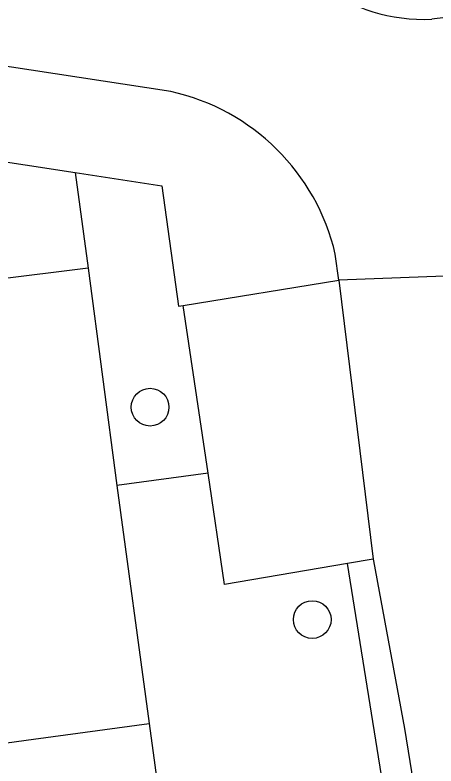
# Model space of a CAD drawing. Extents: x 158474 to 159560, y 388525 to 389605.
# Drawn here: x 159448.13 to 159459.05, y 389059.59 to 389079.07 of the extents above; entities that cross this region are included whole.
import ezdxf

# ---------------------------------------------------------------- set-up
doc = ezdxf.new("R2010")
doc.units = 0
for name, color, linetype in [('IMGEO_Berm_groen', 7, 'Continuous'), ('IMGEO_Boom', 7, 'Continuous'), ('IMGEO_Fietspad_gesloten', 7, 'Continuous'), ('IMGEO_Groenvoorziening', 7, 'Continuous'), ('IMGEO_Pand', 7, 'Continuous'), ('IMGEO_Voetpad_open', 7, 'Continuous')]:
    doc.layers.add(name, color=color, linetype=linetype)

msp = doc.modelspace()

# ---------------------------------------------------------------- linework, layer by layer
at = {"layer": 'IMGEO_Berm_groen'}
for points in [[(159453.137, 389067.184), (159452.49, 389071.534)], [(159456.753, 389064.84), (159453.567, 389064.292), (159453.137, 389067.184)], [(159457.422, 389064.955), (159456.753, 389064.84)], [(159518.685, 388690.655), (159521.346, 388691.393), (159515.992, 388713.444), (159520.074, 388714.733), (159514.889, 388736.915), (159512.222, 388749.874), (159508.014, 388771.508), (159499.011, 388820.492), (159492.403, 388854.591), (159485.083, 388893.722), (159478.578, 388929.772), (159472.855, 388963.726), (159469.741, 388983.538), (159467.001, 388999.833), (159460.83, 389039.614), (159456.753, 389064.84)]]:
    msp.add_lwpolyline(points, dxfattribs=at)
at = {"layer": 'IMGEO_Boom'}
for centre in [(159451.635, 389068.895), (159455.84, 389063.386)]:
    msp.add_circle(centre, 0.489, dxfattribs=at)
at = {"layer": 'IMGEO_Fietspad_gesloten'}
for points in [[(159452.175, 389077.078), (159429.518, 389080.548)], [(159461.413, 389079.259), (159458.94, 389078.956)], [(159456.53, 389072.19), (159456.438, 389072.865)], [(159459.73, 389072.307), (159456.53, 389072.19)], [(159456.53, 389072.19), (159457.422, 389064.955)], [(159457.422, 389064.955), (159457.428, 389064.908), (159458.235, 389060.557), (159460.8, 389044.669), (159464.294, 389022.71), (159467.156, 389004.937), (159468.065, 388999.189), (159472.899, 388969.132), (159475.534, 388953.243), (159478.926, 388933.289), (159482.512, 388912.951), (159486.436, 388891.293)]]:
    msp.add_lwpolyline(points, dxfattribs=at)
for centre, radius, start, end in [((159458.739, 389083.458), 4.506, 194.8478, 272.5595), ((159450.973, 389071.598), 5.61, 13.0495, 77.6264)]:
    msp.add_arc(centre, radius, start, end, dxfattribs=at)
at = {"layer": 'IMGEO_Groenvoorziening'}
for points in [[(159449.694, 389074.98), (159450.032, 389072.5)], [(159453.137, 389067.184), (159450.775, 389066.863)], [(159451.614, 389060.693), (159452.667, 389052.94)]]:
    msp.add_lwpolyline(points, dxfattribs=at)
at = {"layer": 'IMGEO_Pand'}
for points in [[(159450.032, 389072.5), (159445.095, 389071.882), (159444.937, 389073.077), (159441.853, 389072.677), (159442.064, 389071.052), (159436.54, 389070.327)], [(159450.032, 389072.5), (159450.775, 389066.863)], [(159450.775, 389066.863), (159451.614, 389060.693)], [(159437.809, 389060.555), (159440.831, 389060.965), (159440.68, 389062.074), (159445.852, 389062.777), (159446.234, 389059.962), (159446.66, 389060.02), (159448.61, 389060.285), (159451.614, 389060.693)]]:
    msp.add_lwpolyline(points, dxfattribs=at)
at = {"layer": 'IMGEO_Voetpad_open'}
for points in [[(159428.139, 389078.28), (159449.694, 389074.98)], [(159449.694, 389074.98), (159451.942, 389074.635), (159452.373, 389071.515), (159452.49, 389071.534)], [(159452.49, 389071.534), (159456.53, 389072.19)]]:
    msp.add_lwpolyline(points, dxfattribs=at)

doc.saveas('drawing.dxf')
